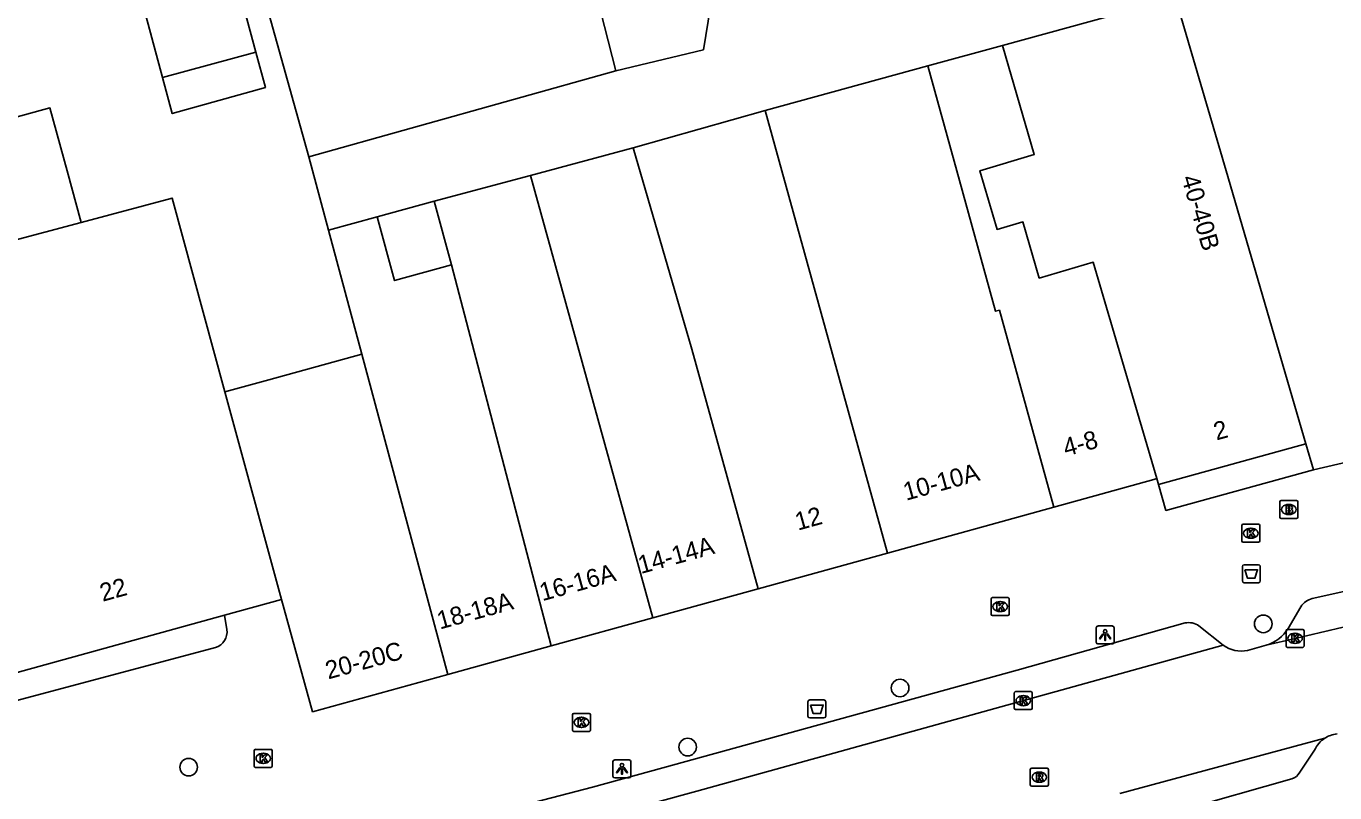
# Model space of a CAD drawing. Extents: x 159053 to 160041, y 380450 to 381422.
# Drawn here: x 159800.1 to 159872.8, y 381215.4 to 381258 of the extents above; entities that cross this region are included whole.
import ezdxf

# ---------------------------------------------------------------- set-up
doc = ezdxf.new("R2010")
doc.units = 0
for name, color, linetype in [('IMGEO_Afvalbak', 7, 'Continuous'), ('IMGEO_Boom', 7, 'Continuous'), ('IMGEO_Brandkraan', 7, 'Continuous'), ('IMGEO_Kolk', 7, 'Continuous'), ('IMGEO_Lichtpunt', 7, 'Continuous'), ('IMGEO_Pand', 7, 'Continuous'), ('IMGEO_Pand_nummerreeks', 7, 'Continuous'), ('IMGEO_Pand_overbouw', 7, 'Continuous'), ('IMGEO_Rijbaan_lokaal_open', 7, 'Continuous'), ('IMGEO_Rioolput', 7, 'Continuous'), ('IMGEO_Voetpad_open', 7, 'Continuous')]:
    doc.layers.add(name, color=color, linetype=linetype)

msp = doc.modelspace()

# ---------------------------------------------------------------- linework, layer by layer
at = {"layer": 'IMGEO_Afvalbak'}
for p, q in [((159867.683, 381227.221), (159867.683, 381228.021)), ((159867.683, 381228.021), (159867.683, 381227.221)), ((159867.783, 381228.121), (159868.573, 381228.121)), ((159868.573, 381228.121), (159867.783, 381228.121)), ((159868.673, 381228.021), (159868.673, 381227.221)), ((159868.673, 381227.221), (159868.673, 381228.021)), ((159868.573, 381227.121), (159867.783, 381227.121)), ((159867.783, 381227.121), (159868.573, 381227.121)), ((159843.552, 381219.708), (159843.552, 381220.508)), ((159843.552, 381220.508), (159843.552, 381219.708)), ((159843.652, 381220.608), (159844.442, 381220.608)), ((159844.442, 381220.608), (159843.652, 381220.608)), ((159844.542, 381220.508), (159844.542, 381219.708)), ((159844.542, 381219.708), (159844.542, 381220.508)), ((159844.442, 381219.608), (159843.652, 381219.608)), ((159843.652, 381219.608), (159844.442, 381219.608))]:
    msp.add_line(p, q, dxfattribs=at)
for points in [[(159867.826, 381227.835), (159868.53, 381227.835), (159868.381, 381227.365), (159867.975, 381227.365), (159867.826, 381227.835)], [(159843.695, 381220.322), (159844.399, 381220.322), (159844.25, 381219.852), (159843.844, 381219.852), (159843.695, 381220.322)]]:
    msp.add_lwpolyline(points, dxfattribs=at)
for centre, start, end in [((159867.783, 381228.021), 90, 180), ((159867.783, 381228.021), 90, 180), ((159868.573, 381228.021), 0, 90), ((159868.573, 381228.021), 360, 90), ((159867.783, 381227.221), 180, 270), ((159867.783, 381227.221), 180, 270), ((159868.573, 381227.221), 270, 0), ((159868.573, 381227.221), 270, 0), ((159843.652, 381220.508), 90, 180), ((159843.652, 381220.508), 90, 180), ((159844.442, 381220.508), 0, 90), ((159844.442, 381220.508), 360, 90), ((159843.652, 381219.708), 180, 270), ((159843.652, 381219.708), 180, 270), ((159844.442, 381219.708), 270, 0), ((159844.442, 381219.708), 270, 0)]:
    msp.add_arc(centre, 0.1, start, end, dxfattribs=at)
at = {"layer": 'IMGEO_Boom'}
for centre in [(159868.842, 381224.833), (159848.667, 381221.273), (159836.869, 381217.992), (159809.155, 381216.875)]:
    msp.add_circle(centre, 0.489, dxfattribs=at)
at = {"layer": 'IMGEO_Brandkraan'}
for p, q in [((159869.759, 381230.76), (159869.759, 381231.612)), ((159869.834, 381231.686), (159870.686, 381231.686)), ((159870.247, 381231.466), (159870.272, 381231.466)), ((159870.76, 381231.612), (159870.76, 381230.76)), ((159870.686, 381230.686), (159869.834, 381230.686)), ((159870.27, 381230.906), (159870.245, 381230.906))]:
    msp.add_line(p, q, dxfattribs=at)
for points in [[(159869.759, 381230.76), (159869.759, 381231.612)], [(159869.834, 381231.686), (159870.686, 381231.686)], [(159870.107, 381231.386), (159870.107, 381230.986), (159870.32, 381230.986)], [(159870.338, 381231.386), (159870.107, 381231.386)], [(159870.286, 381231.305), (159870.232, 381231.305), (159870.232, 381231.229)], [(159870.76, 381231.612), (159870.76, 381230.76)], [(159870.686, 381230.686), (159869.834, 381230.686)], [(159870.232, 381231.229), (159870.285, 381231.229)], [(159870.294, 381231.153), (159870.232, 381231.153), (159870.232, 381231.072)], [(159870.232, 381231.072), (159870.294, 381231.072)]]:
    msp.add_lwpolyline(points, dxfattribs=at)
for centre, radius, start, end in [((159869.836, 381231.61), 0.0765, 91.55205, 178.44795), ((159869.836, 381231.61), 0.0765, 91.55205, 178.44795), ((159870.287, 381231.267), 0.0379, 267.82845, 90.93552), ((159870.342, 381231.241), 0.145, 59.4692, 91.53667), ((159870.367, 381231.288), 0.0922, 285.51372, 58.15012), ((159870.684, 381231.61), 0.0765, 1.55205, 88.44795), ((159870.684, 381231.61), 0.0765, 1.55205, 88.44795), ((159869.836, 381230.762), 0.0765, 181.55205, 268.44795), ((159869.836, 381230.762), 0.0765, 181.55205, 268.44795), ((159870.295, 381231.112), 0.0404, 269.87594, 90.50774), ((159870.326, 381231.237), 0.251, 268.66757, 293.53466), ((159870.372, 381231.096), 0.105, 301.31148, 78.98903), ((159870.684, 381230.762), 0.0765, 271.55205, 358.44795), ((159870.684, 381230.762), 0.0765, 271.55205, 358.44795)]:
    msp.add_arc(centre, radius, start, end, dxfattribs=at)
for centre, major_axis, ratio, start_param, end_param in [((159870.246, 381231.186), (-0.387, 0.002), 0.722429, 4.712389, 7.853982), ((159870.271, 381231.186), (-0.39, 0.002), 0.717154, 1.570796, 4.712389)]:
    msp.add_ellipse(centre, major_axis=major_axis, ratio=ratio, start_param=start_param, end_param=end_param, dxfattribs=at)
at = {"layer": 'IMGEO_Kolk'}
for p, q in [((159867.651, 381229.439), (159867.651, 381230.291)), ((159867.726, 381230.365), (159868.578, 381230.365)), ((159868.139, 381230.145), (159868.164, 381230.145)), ((159868.652, 381230.291), (159868.652, 381229.439)), ((159868.578, 381229.365), (159867.726, 381229.365)), ((159868.162, 381229.585), (159868.137, 381229.585)), ((159853.73, 381225.365), (159853.73, 381226.217)), ((159853.805, 381226.291), (159854.657, 381226.291)), ((159854.731, 381226.217), (159854.731, 381225.365)), ((159854.241, 381225.511), (159854.216, 381225.511)), ((159854.218, 381226.071), (159854.243, 381226.071)), ((159854.657, 381225.291), (159853.805, 381225.291)), ((159870.106, 381223.602), (159870.106, 381224.454)), ((159870.181, 381224.528), (159871.033, 381224.528)), ((159870.594, 381224.308), (159870.619, 381224.308)), ((159871.107, 381224.454), (159871.107, 381223.602)), ((159871.033, 381223.528), (159870.181, 381223.528)), ((159870.617, 381223.748), (159870.592, 381223.748)), ((159855.012, 381220.144), (159855.012, 381220.996)), ((159855.087, 381221.07), (159855.939, 381221.07)), ((159855.5, 381220.85), (159855.525, 381220.85)), ((159856.013, 381220.996), (159856.013, 381220.144)), ((159830.472, 381218.937), (159830.472, 381219.789)), ((159830.547, 381219.863), (159831.399, 381219.863)), ((159830.96, 381219.643), (159830.985, 381219.643)), ((159831.473, 381219.789), (159831.473, 381218.937)), ((159855.939, 381220.07), (159855.087, 381220.07)), ((159855.523, 381220.29), (159855.498, 381220.29)), ((159830.983, 381219.083), (159830.958, 381219.083)), ((159831.399, 381218.863), (159830.547, 381218.863)), ((159812.795, 381216.939), (159812.795, 381217.791)), ((159812.87, 381217.865), (159813.722, 381217.865)), ((159813.283, 381217.645), (159813.308, 381217.645)), ((159813.796, 381217.791), (159813.796, 381216.939)), ((159813.722, 381216.865), (159812.87, 381216.865)), ((159813.306, 381217.085), (159813.281, 381217.085))]:
    msp.add_line(p, q, dxfattribs=at)
for points in [[(159867.651, 381229.439), (159867.651, 381230.291)], [(159867.726, 381230.365), (159868.578, 381230.365)], [(159867.972, 381230.065), (159868.095, 381230.065), (159868.095, 381229.914), (159868.225, 381230.065), (159868.389, 381230.065), (159868.243, 381229.914), (159868.396, 381229.665), (159868.244, 381229.665), (159868.159, 381229.829), (159868.095, 381229.762), (159868.095, 381229.665), (159867.972, 381229.665), (159867.972, 381230.065)], [(159868.652, 381230.291), (159868.652, 381229.439)], [(159868.578, 381229.365), (159867.726, 381229.365)], [(159853.73, 381225.365), (159853.73, 381226.217)], [(159853.805, 381226.291), (159854.657, 381226.291)], [(159854.731, 381226.217), (159854.731, 381225.365)], [(159854.051, 381225.991), (159854.174, 381225.991), (159854.174, 381225.84), (159854.304, 381225.991), (159854.468, 381225.991), (159854.322, 381225.84), (159854.475, 381225.591), (159854.323, 381225.591), (159854.238, 381225.755), (159854.174, 381225.688), (159854.174, 381225.591), (159854.051, 381225.591), (159854.051, 381225.991)], [(159854.657, 381225.291), (159853.805, 381225.291)], [(159870.106, 381223.602), (159870.106, 381224.454)], [(159870.181, 381224.528), (159871.033, 381224.528)], [(159870.427, 381224.228), (159870.55, 381224.228), (159870.55, 381224.077), (159870.68, 381224.228), (159870.844, 381224.228), (159870.698, 381224.077), (159870.851, 381223.828), (159870.699, 381223.828), (159870.614, 381223.992), (159870.55, 381223.925), (159870.55, 381223.828), (159870.427, 381223.828), (159870.427, 381224.228)], [(159871.107, 381224.454), (159871.107, 381223.602)], [(159871.033, 381223.528), (159870.181, 381223.528)], [(159855.012, 381220.144), (159855.012, 381220.996)], [(159855.087, 381221.07), (159855.939, 381221.07)], [(159855.333, 381220.77), (159855.456, 381220.77), (159855.456, 381220.619), (159855.586, 381220.77), (159855.75, 381220.77), (159855.604, 381220.619), (159855.757, 381220.37), (159855.605, 381220.37), (159855.52, 381220.534), (159855.456, 381220.467), (159855.456, 381220.37), (159855.333, 381220.37), (159855.333, 381220.77)], [(159856.013, 381220.996), (159856.013, 381220.144)], [(159830.472, 381218.937), (159830.472, 381219.789)], [(159830.547, 381219.863), (159831.399, 381219.863)], [(159831.473, 381219.789), (159831.473, 381218.937)], [(159855.939, 381220.07), (159855.087, 381220.07)], [(159830.793, 381219.563), (159830.916, 381219.563), (159830.916, 381219.412), (159831.046, 381219.563), (159831.21, 381219.563), (159831.064, 381219.412), (159831.217, 381219.163), (159831.065, 381219.163), (159830.98, 381219.327), (159830.916, 381219.26), (159830.916, 381219.163), (159830.793, 381219.163), (159830.793, 381219.563)], [(159831.399, 381218.863), (159830.547, 381218.863)], [(159812.795, 381216.939), (159812.795, 381217.791)], [(159812.87, 381217.865), (159813.722, 381217.865)], [(159813.116, 381217.565), (159813.239, 381217.565), (159813.239, 381217.414), (159813.369, 381217.565), (159813.533, 381217.565), (159813.387, 381217.414), (159813.54, 381217.165), (159813.388, 381217.165), (159813.303, 381217.329), (159813.239, 381217.262), (159813.239, 381217.165), (159813.116, 381217.165), (159813.116, 381217.565)], [(159813.796, 381217.791), (159813.796, 381216.939)], [(159813.722, 381216.865), (159812.87, 381216.865)]]:
    msp.add_lwpolyline(points, dxfattribs=at)
for centre, start, end in [((159867.728, 381230.289), 91.55205, 178.44795), ((159867.728, 381230.289), 91.55205, 178.44795), ((159868.576, 381230.289), 1.55205, 88.44795), ((159868.576, 381230.289), 1.55205, 88.44795), ((159867.728, 381229.441), 181.55205, 268.44795), ((159867.728, 381229.441), 181.55205, 268.44795), ((159868.576, 381229.441), 271.55205, 358.44795), ((159868.576, 381229.441), 271.55205, 358.44795), ((159853.807, 381226.215), 91.55205, 178.44795), ((159853.807, 381226.215), 91.55205, 178.44795), ((159854.655, 381226.215), 1.55205, 88.44795), ((159854.655, 381226.215), 1.55205, 88.44795), ((159853.807, 381225.367), 181.55205, 268.44795), ((159853.807, 381225.367), 181.55205, 268.44795), ((159854.655, 381225.367), 271.55205, 358.44795), ((159854.655, 381225.367), 271.55205, 358.44795), ((159870.183, 381224.452), 91.55205, 178.44795), ((159870.183, 381224.452), 91.55205, 178.44795), ((159871.031, 381224.452), 1.55205, 88.44795), ((159871.031, 381224.452), 1.55205, 88.44795), ((159870.183, 381223.604), 181.55205, 268.44795), ((159870.183, 381223.604), 181.55205, 268.44795), ((159871.031, 381223.604), 271.55205, 358.44795), ((159871.031, 381223.604), 271.55205, 358.44795), ((159855.089, 381220.994), 91.55205, 178.44795), ((159855.089, 381220.994), 91.55205, 178.44795), ((159855.937, 381220.994), 1.55205, 88.44795), ((159855.937, 381220.994), 1.55205, 88.44795), ((159830.549, 381219.787), 91.55205, 178.44795), ((159830.549, 381219.787), 91.55205, 178.44795), ((159831.397, 381219.787), 1.55205, 88.44795), ((159831.397, 381219.787), 1.55205, 88.44795), ((159855.089, 381220.146), 181.55205, 268.44795), ((159855.089, 381220.146), 181.55205, 268.44795), ((159855.937, 381220.146), 271.55205, 358.44795), ((159855.937, 381220.146), 271.55205, 358.44795), ((159830.549, 381218.939), 181.55205, 268.44795), ((159830.549, 381218.939), 181.55205, 268.44795), ((159831.397, 381218.939), 271.55205, 358.44795), ((159831.397, 381218.939), 271.55205, 358.44795), ((159812.872, 381217.789), 91.55205, 178.44795), ((159812.872, 381217.789), 91.55205, 178.44795), ((159813.72, 381217.789), 1.55205, 88.44795), ((159813.72, 381217.789), 1.55205, 88.44795), ((159812.872, 381216.941), 181.55205, 268.44795), ((159812.872, 381216.941), 181.55205, 268.44795), ((159813.72, 381216.941), 271.55205, 358.44795), ((159813.72, 381216.941), 271.55205, 358.44795)]:
    msp.add_arc(centre, 0.0765, start, end, dxfattribs=at)
for centre, major_axis, ratio, start_param, end_param in [((159868.138, 381229.865), (-0.387, 0.002), 0.722429, 4.712389, 7.853982), ((159868.163, 381229.865), (-0.39, 0.002), 0.717154, 1.570796, 4.712389), ((159854.217, 381225.791), (-0.387, 0.002), 0.722429, 4.712389, 7.853982), ((159854.242, 381225.791), (-0.39, 0.002), 0.717154, 1.570796, 4.712389), ((159870.593, 381224.028), (-0.387, 0.002), 0.722429, 4.712389, 7.853982), ((159870.618, 381224.028), (-0.39, 0.002), 0.717154, 1.570796, 4.712389), ((159855.499, 381220.57), (-0.387, 0.002), 0.722429, 4.712389, 7.853982), ((159855.524, 381220.57), (-0.39, 0.002), 0.717154, 1.570796, 4.712389), ((159830.959, 381219.363), (-0.387, 0.002), 0.722429, 4.712389, 7.853982), ((159830.984, 381219.363), (-0.39, 0.002), 0.717154, 1.570796, 4.712389), ((159813.282, 381217.365), (-0.387, 0.002), 0.722429, 4.712389, 7.853982), ((159813.307, 381217.365), (-0.39, 0.002), 0.717154, 1.570796, 4.712389)]:
    msp.add_ellipse(centre, major_axis=major_axis, ratio=ratio, start_param=start_param, end_param=end_param, dxfattribs=at)
at = {"layer": 'IMGEO_Lichtpunt'}
for p, q in [((159859.562, 381224.62), (159859.562, 381223.813)), ((159859.562, 381224.62), (159859.562, 381223.813)), ((159860.464, 381224.715), (159859.656, 381224.715)), ((159860.464, 381224.715), (159859.656, 381224.715)), ((159860.558, 381223.813), (159860.558, 381224.62)), ((159860.558, 381223.813), (159860.558, 381224.62)), ((159859.656, 381223.719), (159860.464, 381223.719)), ((159859.656, 381223.719), (159860.464, 381223.719)), ((159832.722, 381217.184), (159832.722, 381216.377)), ((159832.722, 381217.184), (159832.722, 381216.377)), ((159833.624, 381217.279), (159832.816, 381217.279)), ((159833.624, 381217.279), (159832.816, 381217.279)), ((159833.718, 381216.377), (159833.718, 381217.184)), ((159833.718, 381216.377), (159833.718, 381217.184)), ((159832.816, 381216.283), (159833.624, 381216.283)), ((159832.816, 381216.283), (159833.624, 381216.283))]:
    msp.add_line(p, q, dxfattribs=at)
for points in [[(159859.936, 381224.284), (159859.975, 381224.256), (159859.787, 381223.994), (159859.749, 381224.021), (159859.936, 381224.284)], [(159860.038, 381224.236), (159860.085, 381224.236), (159860.085, 381223.914), (159860.038, 381223.914), (159860.038, 381224.236)], [(159860.148, 381224.256), (159860.186, 381224.283), (159860.373, 381224.021), (159860.334, 381223.993), (159860.148, 381224.256)], [(159833.096, 381216.848), (159833.135, 381216.82), (159832.947, 381216.558), (159832.909, 381216.585), (159833.096, 381216.848)], [(159833.198, 381216.8), (159833.245, 381216.8), (159833.245, 381216.478), (159833.198, 381216.478), (159833.198, 381216.8)], [(159833.308, 381216.82), (159833.346, 381216.847), (159833.533, 381216.585), (159833.494, 381216.557), (159833.308, 381216.82)]]:
    msp.add_lwpolyline(points, dxfattribs=at)
for centre in [(159860.061, 381224.418), (159833.221, 381216.982)]:
    msp.add_circle(centre, 0.0994, dxfattribs=at)
for centre, start, end in [((159859.656, 381224.62), 90, 180), ((159859.656, 381224.62), 90, 180), ((159860.464, 381224.62), 0, 90), ((159860.464, 381224.62), 0, 90), ((159859.656, 381223.813), 180, 270), ((159859.656, 381223.813), 180, 270), ((159860.464, 381223.813), 270, 0), ((159860.464, 381223.813), 270, 360), ((159832.816, 381217.184), 90, 180), ((159832.816, 381217.184), 90, 180), ((159833.624, 381217.184), 0, 90), ((159833.624, 381217.184), 0, 90), ((159832.816, 381216.377), 180, 270), ((159832.816, 381216.377), 180, 270), ((159833.624, 381216.377), 270, 0), ((159833.624, 381216.377), 270, 360)]:
    msp.add_arc(centre, 0.0946, start, end, dxfattribs=at)
at = {"layer": 'IMGEO_Pand'}
for points in [[(159815.826, 381250.78), (159812.529, 381262.575), (159830.121, 381266.353), (159832.873, 381255.546)], [(159807.701, 381255.179), (159806.05, 381261.318), (159811.303, 381262.434), (159812.886, 381256.588)], [(159854.356, 381256.959), (159859.145, 381258.272), (159863.967, 381259.594)], [(159871.213, 381234.834), (159866.775, 381250), (159863.967, 381259.594)], [(159854.356, 381256.959), (159850.207, 381255.821)], [(159862.921, 381232.9), (159859.402, 381244.918), (159856.401, 381244.039), (159855.488, 381247.156), (159854.056, 381246.737), (159853.101, 381250), (159856.126, 381250.909), (159854.356, 381256.959)], [(159812.886, 381256.588), (159813.419, 381254.621), (159808.241, 381253.173), (159807.701, 381255.179)], [(159812.886, 381256.588), (159807.701, 381255.179)], [(159832.873, 381255.546), (159815.826, 381250.78)], [(159841.172, 381253.344), (159850.207, 381255.821)], [(159850.207, 381255.821), (159851.818, 381250), (159853.977, 381242.197), (159854.182, 381242.254), (159857.207, 381231.321)], [(159797.543, 381252.419), (159801.446, 381253.491), (159802.396, 381250), (159803.175, 381247.133)], [(159833.84, 381251.265), (159841.172, 381253.344)], [(159847.967, 381228.769), (159842.097, 381250), (159841.172, 381253.344)], [(159828.146, 381249.731), (159833.84, 381251.265)], [(159833.84, 381251.265), (159837.1, 381240.096), (159840.781, 381226.784)], [(159822.79, 381248.301), (159828.146, 381249.731)], [(159834.935, 381225.169), (159831.252, 381238.493), (159828.146, 381249.731)], [(159803.175, 381247.133), (159808.228, 381248.484), (159811.167, 381237.721)], [(159823.758, 381244.769), (159822.79, 381248.301)], [(159816.921, 381246.697), (159819.621, 381247.437)], [(159819.621, 381247.437), (159820.59, 381243.901), (159823.758, 381244.769)], [(159803.175, 381247.133), (159791.324, 381243.969)], [(159818.766, 381239.82), (159816.921, 381246.697)], [(159829.281, 381223.607), (159823.758, 381244.769)], [(159811.167, 381237.721), (159813.602, 381238.394), (159818.766, 381239.82)], [(159818.766, 381239.82), (159823.541, 381222.021)], [(159811.167, 381237.721), (159814.316, 381226.189)], [(159871.213, 381234.834), (159863.018, 381232.57), (159862.921, 381232.9)], [(159862.921, 381232.9), (159862.766, 381232.857), (159857.207, 381231.321)], [(159857.207, 381231.321), (159847.967, 381228.769)], [(159847.967, 381228.769), (159840.781, 381226.784)], [(159814.316, 381226.189), (159811.152, 381225.315)], [(159823.541, 381222.021), (159816.04, 381219.949), (159814.316, 381226.189)], [(159840.781, 381226.784), (159834.935, 381225.169)], [(159811.152, 381225.315), (159797.674, 381221.592)], [(159834.935, 381225.169), (159829.281, 381223.607)], [(159829.281, 381223.607), (159823.541, 381222.021)]]:
    msp.add_lwpolyline(points, dxfattribs=at)
at = {"layer": 'IMGEO_Pand_overbouw'}
msp.add_lwpolyline([(159871.634, 381233.396), (159871.213, 381234.834), (159863.018, 381232.57), (159863.439, 381231.132)], close=True, dxfattribs=at)
at = {"layer": 'IMGEO_Rijbaan_lokaal_open'}
for points in [[(159832.873, 381255.546), (159837.745, 381256.715), (159838.144, 381259.097)], [(159816.921, 381246.697), (159815.826, 381250.78)], [(159822.79, 381248.301), (159819.621, 381247.437)], [(159868.996, 381223.651), (159870.608, 381224.026)], [(159866.619, 381223.651), (159837.379, 381215.538), (159832.644, 381214.243), (159803.39, 381206.479)], [(159867.969, 381223.36), (159868.996, 381223.651)], [(159872.254, 381218.481), (159860.881, 381215.415)]]:
    msp.add_lwpolyline(points, dxfattribs=at)
for centre, radius, start, end in [((159944.548, 380912.08), 320.589, 100.55858, 103.33463), ((159867.613, 381224.986), 1.665, 233.33085, 282.34055), ((159873.079, 381217.208), 1.517, 95.15524, 122.95746)]:
    msp.add_arc(centre, radius, start, end, dxfattribs=at)
at = {"layer": 'IMGEO_Rioolput'}
for p, q in [((159855.903, 381215.894), (159855.903, 381216.746)), ((159855.978, 381216.82), (159856.83, 381216.82)), ((159856.904, 381216.746), (159856.904, 381215.894)), ((159856.414, 381216.04), (159856.389, 381216.04)), ((159856.391, 381216.6), (159856.416, 381216.6)), ((159856.83, 381215.82), (159855.978, 381215.82))]:
    msp.add_line(p, q, dxfattribs=at)
for points in [[(159855.903, 381215.894), (159855.903, 381216.746)], [(159855.978, 381216.82), (159856.83, 381216.82)], [(159856.904, 381216.746), (159856.904, 381215.894)], [(159856.492, 381216.518), (159856.24, 381216.52), (159856.24, 381216.12)], [(159856.24, 381216.12), (159856.364, 381216.12), (159856.364, 381216.282), (159856.375, 381216.282)], [(159856.418, 381216.439), (159856.364, 381216.439), (159856.364, 381216.358)], [(159856.364, 381216.358), (159856.416, 381216.358)], [(159856.422, 381216.253), (159856.493, 381216.12), (159856.633, 381216.12), (159856.568, 381216.246)], [(159856.83, 381215.82), (159855.978, 381215.82)]]:
    msp.add_lwpolyline(points, dxfattribs=at)
for centre, radius, start, end in [((159855.98, 381216.744), 0.0765, 91.55205, 178.44795), ((159855.98, 381216.744), 0.0765, 91.55205, 178.44795), ((159856.828, 381216.744), 0.0765, 1.55205, 88.44795), ((159856.828, 381216.744), 0.0765, 1.55205, 88.44795), ((159856.374, 381216.229), 0.0533, 26.02933, 88.69889), ((159856.4, 381216.547), 0.19, 274.7715, 282.96867), ((159856.424, 381216.343), 0.0964, 77.00612, 93.18647), ((159856.438, 381216.4), 0.0378, 276.66336, 79.67722), ((159856.491, 381216.408), 0.109, 350.36119, 89.41601), ((159856.489, 381216.408), 0.112, 277.58423, 350.98172), ((159856.473, 381216.193), 0.108, 29.51342, 73.79051), ((159855.98, 381215.896), 0.0765, 181.55205, 268.44795), ((159855.98, 381215.896), 0.0765, 181.55205, 268.44795), ((159856.828, 381215.896), 0.0765, 271.55205, 358.44795), ((159856.828, 381215.896), 0.0765, 271.55205, 358.44795)]:
    msp.add_arc(centre, radius, start, end, dxfattribs=at)
for centre, major_axis, ratio, start_param, end_param in [((159856.39, 381216.32), (-0.387, 0.002), 0.722429, 4.712389, 7.853982), ((159856.415, 381216.32), (-0.39, 0.002), 0.717154, 1.570796, 4.712389)]:
    msp.add_ellipse(centre, major_axis=major_axis, ratio=ratio, start_param=start_param, end_param=end_param, dxfattribs=at)
at = {"layer": 'IMGEO_Voetpad_open'}
for points in [[(159874.582, 381234.079), (159871.634, 381233.396), (159871.213, 381234.834)], [(159881.8, 381228.59), (159873.314, 381226.631), (159871.567, 381226.238)], [(159870.931, 381225.788), (159870.229, 381224.584)], [(159807.011, 381209.983), (159821.451, 381213.84), (159821.996, 381211.802), (159824.44, 381212.455), (159823.895, 381214.493), (159824.136, 381214.557), (159824.329, 381213.867), (159831.581, 381215.763), (159835.499, 381216.832), (159855.172, 381222.268), (159864.499, 381224.883)], [(159811.152, 381225.315), (159811.277, 381224.517)], [(159865.271, 381224.727), (159866.619, 381223.651)], [(159810.65, 381223.513), (159798.785, 381220.35)], [(159870.87, 381216.591), (159871.687, 381217.818)], [(159863.919, 381214.377), (159864.3, 381214.479), (159870.426, 381216.221)]]:
    msp.add_lwpolyline(points, dxfattribs=at)
for centre, radius, start, end in [((159871.815, 381225.214), 1.054, 103.5899, 146.97251), ((159864.697, 381223.877), 1.025, 55.98873, 101.16314), ((159810.359, 381224.392), 0.926, 288.29132, 7.73896), ((159868.431, 381225.679), 2.105, 285.56854, 328.66039), ((159873.069, 381217.21), 1.51, 122.67602, 156.24962), ((159870.168, 381216.981), 0.803, 288.71031, 330.90083)]:
    msp.add_arc(centre, radius, start, end, dxfattribs=at)

# ---------------------------------------------------------------- texts
at = {"layer": 'IMGEO_Pand_nummerreeks'}
for s, rotation, p in [('40-40B', 286.3119, (159864.285, 381249.605)), ('2', 15.44121, (159866.241, 381235.016)), ('4-8', 15.46413, (159857.878, 381234.123)), ('10-10A', 15.44275, (159849.002, 381231.669)), ('12', 15.44275, (159842.992, 381230.008)), ('14-14A', 15.44121, (159834.273, 381227.601)), ('16-16A', 15.44121, (159828.801, 381226.089)), ('22', 15.44694, (159804.377, 381226.058)), ('18-18A', 15.43548, (159823.107, 381224.517)), ('20-20C', 15.44121, (159816.906, 381221.745))]:
    msp.add_text(s, height=1, rotation=rotation, dxfattribs=at).set_placement(p)

doc.saveas('drawing.dxf')
